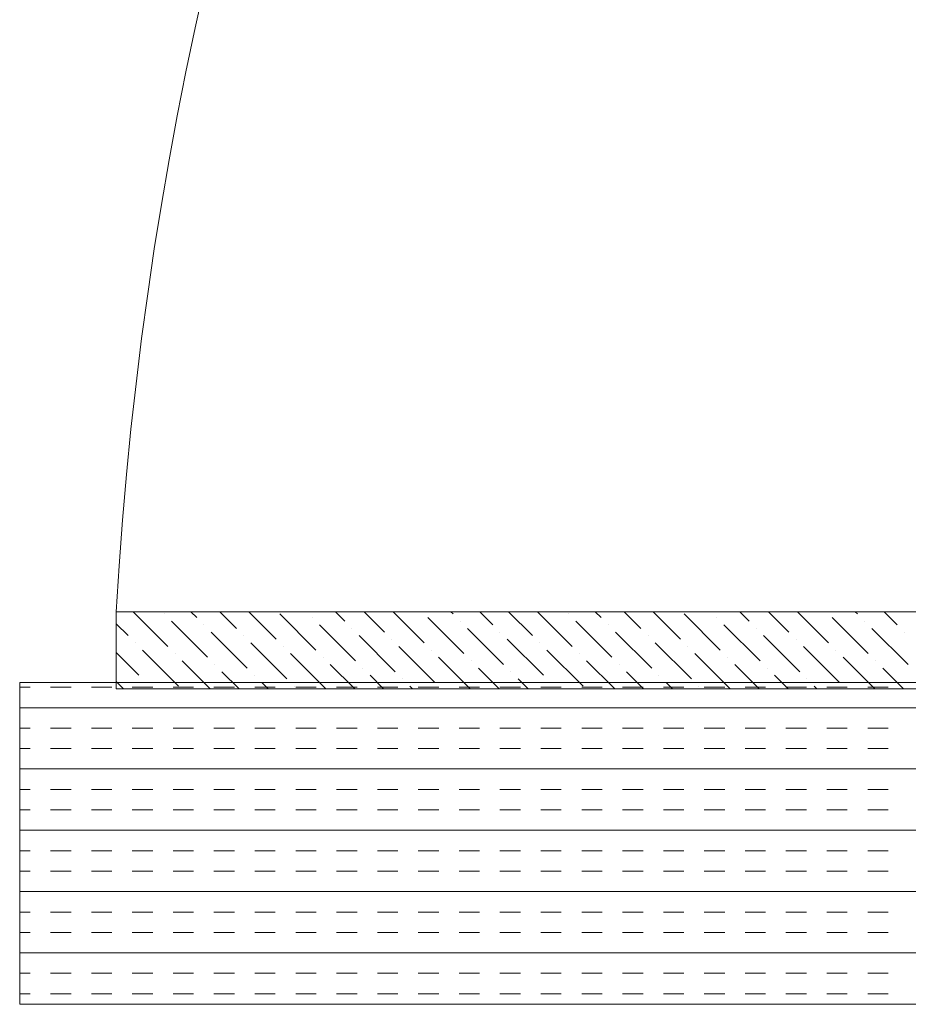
# Model space of a CAD drawing. Extents: x 3940905 to 4145695, y 925352 to 1109797.
# Tile 815 of 1056: x 4039937 to 4040076, y 1099984 to 1100137. Entities that reach past the tile are written whole.
import ezdxf

# ---------------------------------------------------------------- set-up
doc = ezdxf.new("R2010")
doc.units = 0
doc.header["$LTSCALE"] = 750
doc.header["$MEASUREMENT"] = 0
doc.layers.add('CKD Equipments', color=252, linetype='CONTINUOUS', lineweight=0)

msp = doc.modelspace()

# ---------------------------------------------------------------- linework, layer by layer
at = {"layer": 'CKD Equipments'}
for p, q in [((4039952.42, 1100032.64, -7.61), (4039952.42, 1100044.64, -7.61)), ((4039952.42, 1100044.64, -7.61), (4040521.42, 1100044.64, -7.61)), ((4040537.42, 1100033.64, -7.61), (4039937.42, 1100033.64, -7.61)), ((4039937.42, 1100033.64, -7.61), (4039937.42, 1099983.64, -7.61)), ((4040521.42, 1100032.64, -7.61), (4039952.42, 1100032.64, -7.61)), ((4039937.42, 1099983.64, -7.61), (4040537.42, 1099983.64, -7.61))]:
    msp.add_line(p, q, dxfattribs=at)
at = {"layer": 'CKD Equipments', "color": 55, "linetype": 'Continuous'}
for p, q in [((4039955.05, 1100044.64, -7.61), (4039960.44, 1100039.25, -7.61)), ((4039959.88, 1100044.3, -7.61), (4039959.88, 1100044.3, -7.61)), ((4039964.03, 1100044.64, -7.61), (4039964.93, 1100043.74, -7.61)), ((4039968.52, 1100044.64, -7.61), (4039971.1, 1100042.06, -7.61)), ((4039973.01, 1100044.64, -7.61), (4039977.28, 1100040.37, -7.61)), ((4039977.84, 1100044.3, -7.61), (4039983.45, 1100038.69, -7.61)), ((4039986.48, 1100044.64, -7.61), (4039987.94, 1100043.18, -7.61)), ((4039990.97, 1100044.64, -7.61), (4039994.11, 1100041.49, -7.61)), ((4039995.46, 1100044.64, -7.61), (4040000.29, 1100039.81, -7.61)), ((4040004.44, 1100044.64, -7.61), (4040004.78, 1100044.3, -7.61)), ((4040008.93, 1100044.64, -7.61), (4040010.95, 1100042.62, -7.61)), ((4040013.42, 1100044.64, -7.61), (4040017.13, 1100040.93, -7.61)), ((4040017.91, 1100044.64, -7.61), (4040023.3, 1100039.25, -7.61)), ((4040022.74, 1100044.3, -7.61), (4040022.74, 1100044.3, -7.61)), ((4040026.89, 1100044.64, -7.61), (4040027.79, 1100043.74, -7.61)), ((4040031.38, 1100044.64, -7.61), (4040033.96, 1100042.06, -7.61)), ((4040035.87, 1100044.64, -7.61), (4040040.14, 1100040.37, -7.61)), ((4040040.7, 1100044.3, -7.61), (4040046.31, 1100038.69, -7.61)), ((4040049.34, 1100044.64, -7.61), (4040050.8, 1100043.18, -7.61)), ((4040053.83, 1100044.64, -7.61), (4040056.98, 1100041.49, -7.61)), ((4040058.32, 1100044.64, -7.61), (4040063.15, 1100039.81, -7.61)), ((4040067.3, 1100044.64, -7.61), (4040067.64, 1100044.3, -7.61)), ((4040071.79, 1100044.64, -7.61), (4040073.81, 1100042.62, -7.61)), ((4039952.42, 1100042.78, -7.61), (4039954.26, 1100040.93, -7.61)), ((4039961, 1100043.18, -7.61), (4039966.61, 1100037.57, -7.61)), ((4039966.05, 1100042.62, -7.61), (4039966.05, 1100042.62, -7.61)), ((4039982.89, 1100043.74, -7.61), (4039982.89, 1100043.74, -7.61)), ((4039984.01, 1100042.62, -7.61), (4039989.62, 1100037, -7.61)), ((4040000.85, 1100043.74, -7.61), (4040006.46, 1100038.13, -7.61)), ((4040005.9, 1100043.18, -7.61), (4040005.9, 1100043.18, -7.61)), ((4040023.86, 1100043.18, -7.61), (4040029.47, 1100037.57, -7.61)), ((4040028.91, 1100042.62, -7.61), (4040028.91, 1100042.62, -7.61)), ((4040045.75, 1100043.74, -7.61), (4040045.75, 1100043.74, -7.61)), ((4040046.87, 1100042.62, -7.61), (4040052.49, 1100037, -7.61)), ((4040063.71, 1100043.74, -7.61), (4040069.32, 1100038.13, -7.61)), ((4040068.76, 1100043.18, -7.61), (4040068.76, 1100043.18, -7.61)), ((4039967.17, 1100041.49, -7.61), (4039972.79, 1100035.88, -7.61)), ((4039972.22, 1100040.93, -7.61), (4039972.22, 1100040.93, -7.61)), ((4039989.06, 1100042.06, -7.61), (4039989.06, 1100042.06, -7.61)), ((4039990.18, 1100040.93, -7.61), (4039995.8, 1100035.32, -7.61)), ((4040007.02, 1100042.06, -7.61), (4040012.64, 1100036.44, -7.61)), ((4040012.07, 1100041.49, -7.61), (4040012.07, 1100041.49, -7.61)), ((4040030.03, 1100041.49, -7.61), (4040035.65, 1100035.88, -7.61)), ((4040035.09, 1100040.93, -7.61), (4040035.09, 1100040.93, -7.61)), ((4040051.92, 1100042.06, -7.61), (4040051.92, 1100042.06, -7.61)), ((4040053.05, 1100040.93, -7.61), (4040058.66, 1100035.32, -7.61)), ((4040069.88, 1100042.06, -7.61), (4040075.5, 1100036.44, -7.61)), ((4040074.94, 1100041.49, -7.61), (4040074.94, 1100041.49, -7.61)), ((4039955.39, 1100039.81, -7.61), (4039955.39, 1100039.81, -7.61)), ((4039973.35, 1100039.81, -7.61), (4039978.96, 1100034.2, -7.61)), ((4039995.24, 1100040.37, -7.61), (4039995.24, 1100040.37, -7.61)), ((4040013.2, 1100040.37, -7.61), (4040018.81, 1100034.76, -7.61)), ((4040018.25, 1100039.81, -7.61), (4040018.25, 1100039.81, -7.61)), ((4040036.21, 1100039.81, -7.61), (4040041.82, 1100034.2, -7.61)), ((4040058.1, 1100040.37, -7.61), (4040058.1, 1100040.37, -7.61)), ((4039952.42, 1100038.29, -7.61), (4039955.95, 1100034.76, -7.61)), ((4039956.51, 1100038.69, -7.61), (4039962.12, 1100033.08, -7.61)), ((4039961.56, 1100038.13, -7.61), (4039961.56, 1100038.13, -7.61)), ((4039978.4, 1100039.25, -7.61), (4039978.4, 1100039.25, -7.61)), ((4039979.52, 1100038.13, -7.61), (4039985.01, 1100032.64, -7.61)), ((4039996.36, 1100039.25, -7.61), (4040001.97, 1100033.64, -7.61)), ((4040001.41, 1100038.69, -7.61), (4040001.41, 1100038.69, -7.61)), ((4040019.37, 1100038.69, -7.61), (4040024.98, 1100033.08, -7.61)), ((4040024.42, 1100038.13, -7.61), (4040024.42, 1100038.13, -7.61)), ((4040041.26, 1100039.25, -7.61), (4040041.26, 1100039.25, -7.61)), ((4040042.38, 1100038.13, -7.61), (4040047.87, 1100032.64, -7.61)), ((4040059.22, 1100039.25, -7.61), (4040064.83, 1100033.64, -7.61)), ((4040064.27, 1100038.69, -7.61), (4040064.27, 1100038.69, -7.61)), ((4039962.68, 1100037, -7.61), (4039967.05, 1100032.64, -7.61)), ((4039967.73, 1100036.44, -7.61), (4039967.73, 1100036.44, -7.61)), ((4039984.57, 1100037.57, -7.61), (4039984.57, 1100037.57, -7.61)), ((4039985.69, 1100036.44, -7.61), (4039989.5, 1100032.64, -7.61)), ((4040002.53, 1100037.57, -7.61), (4040007.46, 1100032.64, -7.61)), ((4040007.58, 1100037, -7.61), (4040007.58, 1100037, -7.61)), ((4040025.54, 1100037, -7.61), (4040029.91, 1100032.64, -7.61)), ((4040030.6, 1100036.44, -7.61), (4040030.6, 1100036.44, -7.61)), ((4040047.43, 1100037.57, -7.61), (4040047.43, 1100037.57, -7.61)), ((4040048.56, 1100036.44, -7.61), (4040052.36, 1100032.64, -7.61)), ((4040065.39, 1100037.57, -7.61), (4040070.32, 1100032.64, -7.61)), ((4040070.45, 1100037, -7.61), (4040070.45, 1100037, -7.61)), ((4039968.86, 1100035.32, -7.61), (4039971.54, 1100032.64, -7.61)), ((4039990.75, 1100035.88, -7.61), (4039990.75, 1100035.88, -7.61)), ((4040008.71, 1100035.88, -7.61), (4040011.95, 1100032.64, -7.61)), ((4040013.76, 1100035.32, -7.61), (4040013.76, 1100035.32, -7.61)), ((4040031.72, 1100035.32, -7.61), (4040034.4, 1100032.64, -7.61)), ((4040053.61, 1100035.88, -7.61), (4040053.61, 1100035.88, -7.61)), ((4040071.57, 1100035.88, -7.61), (4040074.81, 1100032.64, -7.61)), ((4039952.42, 1100033.8, -7.61), (4039953.58, 1100032.64, -7.61)), ((4039957.07, 1100033.64, -7.61), (4039957.07, 1100033.64, -7.61)), ((4039973.91, 1100034.76, -7.61), (4039973.91, 1100034.76, -7.61)), ((4039975.03, 1100033.64, -7.61), (4039976.03, 1100032.64, -7.61)), ((4039991.87, 1100034.76, -7.61), (4039993.99, 1100032.64, -7.61)), ((4039996.92, 1100034.2, -7.61), (4039996.92, 1100034.2, -7.61)), ((4040014.88, 1100034.2, -7.61), (4040016.44, 1100032.64, -7.61)), ((4040019.93, 1100033.64, -7.61), (4040019.93, 1100033.64, -7.61)), ((4040036.77, 1100034.76, -7.61), (4040036.77, 1100034.76, -7.61)), ((4040037.89, 1100033.64, -7.61), (4040038.89, 1100032.64, -7.61)), ((4040054.73, 1100034.76, -7.61), (4040056.85, 1100032.64, -7.61)), ((4040059.78, 1100034.2, -7.61), (4040059.78, 1100034.2, -7.61)), ((4039980.08, 1100033.08, -7.61), (4039980.08, 1100033.08, -7.61)), ((4039998.04, 1100033.08, -7.61), (4039998.48, 1100032.64, -7.61)), ((4040042.94, 1100033.08, -7.61), (4040042.94, 1100033.08, -7.61)), ((4040060.9, 1100033.08, -7.61), (4040061.34, 1100032.64, -7.61))]:
    msp.add_line(p, q, dxfattribs=at)
at = {"layer": 'CKD Equipments', "color": 4, "linetype": 'Continuous'}
for p, q in [((4039939.05, 1100032.91, -7.61), (4039937.42, 1100032.91, -7.61)), ((4039945.4, 1100032.91, -7.61), (4039942.22, 1100032.91, -7.61)), ((4039951.75, 1100032.91, -7.61), (4039948.57, 1100032.91, -7.61)), ((4039958.1, 1100032.91, -7.61), (4039954.92, 1100032.91, -7.61)), ((4039964.45, 1100032.91, -7.61), (4039961.27, 1100032.91, -7.61)), ((4039970.8, 1100032.91, -7.61), (4039967.62, 1100032.91, -7.61)), ((4039977.15, 1100032.91, -7.61), (4039973.97, 1100032.91, -7.61)), ((4039983.5, 1100032.91, -7.61), (4039980.32, 1100032.91, -7.61)), ((4039989.85, 1100032.91, -7.61), (4039986.67, 1100032.91, -7.61)), ((4039996.2, 1100032.91, -7.61), (4039993.02, 1100032.91, -7.61)), ((4040002.55, 1100032.91, -7.61), (4039999.37, 1100032.91, -7.61)), ((4040008.9, 1100032.91, -7.61), (4040005.72, 1100032.91, -7.61)), ((4040015.25, 1100032.91, -7.61), (4040012.07, 1100032.91, -7.61)), ((4040021.6, 1100032.91, -7.61), (4040018.42, 1100032.91, -7.61)), ((4040027.95, 1100032.91, -7.61), (4040024.77, 1100032.91, -7.61)), ((4040034.3, 1100032.91, -7.61), (4040031.12, 1100032.91, -7.61)), ((4040040.65, 1100032.91, -7.61), (4040037.47, 1100032.91, -7.61)), ((4040047, 1100032.91, -7.61), (4040043.82, 1100032.91, -7.61)), ((4040053.35, 1100032.91, -7.61), (4040050.17, 1100032.91, -7.61)), ((4040059.7, 1100032.91, -7.61), (4040056.52, 1100032.91, -7.61)), ((4040066.05, 1100032.91, -7.61), (4040062.87, 1100032.91, -7.61)), ((4040072.4, 1100032.91, -7.61), (4040069.22, 1100032.91, -7.61)), ((4040537.42, 1100029.73, -7.61), (4039937.42, 1100029.73, -7.61)), ((4039939.05, 1100026.56, -7.61), (4039937.42, 1100026.56, -7.61)), ((4039945.4, 1100026.56, -7.61), (4039942.22, 1100026.56, -7.61)), ((4039951.75, 1100026.56, -7.61), (4039948.57, 1100026.56, -7.61)), ((4039958.1, 1100026.56, -7.61), (4039954.92, 1100026.56, -7.61)), ((4039964.45, 1100026.56, -7.61), (4039961.27, 1100026.56, -7.61)), ((4039970.8, 1100026.56, -7.61), (4039967.62, 1100026.56, -7.61)), ((4039977.15, 1100026.56, -7.61), (4039973.97, 1100026.56, -7.61)), ((4039983.5, 1100026.56, -7.61), (4039980.32, 1100026.56, -7.61)), ((4039989.85, 1100026.56, -7.61), (4039986.67, 1100026.56, -7.61)), ((4039996.2, 1100026.56, -7.61), (4039993.02, 1100026.56, -7.61)), ((4040002.55, 1100026.56, -7.61), (4039999.37, 1100026.56, -7.61)), ((4040008.9, 1100026.56, -7.61), (4040005.72, 1100026.56, -7.61)), ((4040015.25, 1100026.56, -7.61), (4040012.07, 1100026.56, -7.61)), ((4040021.6, 1100026.56, -7.61), (4040018.42, 1100026.56, -7.61)), ((4040027.95, 1100026.56, -7.61), (4040024.77, 1100026.56, -7.61)), ((4040034.3, 1100026.56, -7.61), (4040031.12, 1100026.56, -7.61)), ((4040040.65, 1100026.56, -7.61), (4040037.47, 1100026.56, -7.61)), ((4040047, 1100026.56, -7.61), (4040043.82, 1100026.56, -7.61)), ((4040053.35, 1100026.56, -7.61), (4040050.17, 1100026.56, -7.61)), ((4040059.7, 1100026.56, -7.61), (4040056.52, 1100026.56, -7.61)), ((4040066.05, 1100026.56, -7.61), (4040062.87, 1100026.56, -7.61)), ((4040072.4, 1100026.56, -7.61), (4040069.22, 1100026.56, -7.61)), ((4039939.05, 1100023.38, -7.61), (4039937.42, 1100023.38, -7.61)), ((4039945.4, 1100023.38, -7.61), (4039942.22, 1100023.38, -7.61)), ((4039951.75, 1100023.38, -7.61), (4039948.57, 1100023.38, -7.61)), ((4039958.1, 1100023.38, -7.61), (4039954.92, 1100023.38, -7.61)), ((4039964.45, 1100023.38, -7.61), (4039961.27, 1100023.38, -7.61)), ((4039970.8, 1100023.38, -7.61), (4039967.62, 1100023.38, -7.61)), ((4039977.15, 1100023.38, -7.61), (4039973.97, 1100023.38, -7.61)), ((4039983.5, 1100023.38, -7.61), (4039980.32, 1100023.38, -7.61)), ((4039989.85, 1100023.38, -7.61), (4039986.67, 1100023.38, -7.61)), ((4039996.2, 1100023.38, -7.61), (4039993.02, 1100023.38, -7.61)), ((4040002.55, 1100023.38, -7.61), (4039999.37, 1100023.38, -7.61)), ((4040008.9, 1100023.38, -7.61), (4040005.72, 1100023.38, -7.61)), ((4040015.25, 1100023.38, -7.61), (4040012.07, 1100023.38, -7.61)), ((4040021.6, 1100023.38, -7.61), (4040018.42, 1100023.38, -7.61)), ((4040027.95, 1100023.38, -7.61), (4040024.77, 1100023.38, -7.61)), ((4040034.3, 1100023.38, -7.61), (4040031.12, 1100023.38, -7.61)), ((4040040.65, 1100023.38, -7.61), (4040037.47, 1100023.38, -7.61)), ((4040047, 1100023.38, -7.61), (4040043.82, 1100023.38, -7.61)), ((4040053.35, 1100023.38, -7.61), (4040050.17, 1100023.38, -7.61)), ((4040059.7, 1100023.38, -7.61), (4040056.52, 1100023.38, -7.61)), ((4040066.05, 1100023.38, -7.61), (4040062.87, 1100023.38, -7.61)), ((4040072.4, 1100023.38, -7.61), (4040069.22, 1100023.38, -7.61)), ((4040537.42, 1100020.21, -7.61), (4039937.42, 1100020.21, -7.61)), ((4039939.05, 1100017.03, -7.61), (4039937.42, 1100017.03, -7.61)), ((4039945.4, 1100017.03, -7.61), (4039942.22, 1100017.03, -7.61)), ((4039951.75, 1100017.03, -7.61), (4039948.57, 1100017.03, -7.61)), ((4039958.1, 1100017.03, -7.61), (4039954.92, 1100017.03, -7.61)), ((4039964.45, 1100017.03, -7.61), (4039961.27, 1100017.03, -7.61)), ((4039970.8, 1100017.03, -7.61), (4039967.62, 1100017.03, -7.61)), ((4039977.15, 1100017.03, -7.61), (4039973.97, 1100017.03, -7.61)), ((4039983.5, 1100017.03, -7.61), (4039980.32, 1100017.03, -7.61)), ((4039989.85, 1100017.03, -7.61), (4039986.67, 1100017.03, -7.61)), ((4039996.2, 1100017.03, -7.61), (4039993.02, 1100017.03, -7.61)), ((4040002.55, 1100017.03, -7.61), (4039999.37, 1100017.03, -7.61)), ((4040008.9, 1100017.03, -7.61), (4040005.72, 1100017.03, -7.61)), ((4040015.25, 1100017.03, -7.61), (4040012.07, 1100017.03, -7.61)), ((4040021.6, 1100017.03, -7.61), (4040018.42, 1100017.03, -7.61)), ((4040027.95, 1100017.03, -7.61), (4040024.77, 1100017.03, -7.61)), ((4040034.3, 1100017.03, -7.61), (4040031.12, 1100017.03, -7.61)), ((4040040.65, 1100017.03, -7.61), (4040037.47, 1100017.03, -7.61)), ((4040047, 1100017.03, -7.61), (4040043.82, 1100017.03, -7.61)), ((4040053.35, 1100017.03, -7.61), (4040050.17, 1100017.03, -7.61)), ((4040059.7, 1100017.03, -7.61), (4040056.52, 1100017.03, -7.61)), ((4040066.05, 1100017.03, -7.61), (4040062.87, 1100017.03, -7.61)), ((4040072.4, 1100017.03, -7.61), (4040069.22, 1100017.03, -7.61)), ((4039939.05, 1100013.86, -7.61), (4039937.42, 1100013.86, -7.61)), ((4039945.4, 1100013.86, -7.61), (4039942.22, 1100013.86, -7.61)), ((4039951.75, 1100013.86, -7.61), (4039948.57, 1100013.86, -7.61)), ((4039958.1, 1100013.86, -7.61), (4039954.92, 1100013.86, -7.61)), ((4039964.45, 1100013.86, -7.61), (4039961.27, 1100013.86, -7.61)), ((4039970.8, 1100013.86, -7.61), (4039967.62, 1100013.86, -7.61)), ((4039977.15, 1100013.86, -7.61), (4039973.97, 1100013.86, -7.61)), ((4039983.5, 1100013.86, -7.61), (4039980.32, 1100013.86, -7.61)), ((4039989.85, 1100013.86, -7.61), (4039986.67, 1100013.86, -7.61)), ((4039996.2, 1100013.86, -7.61), (4039993.02, 1100013.86, -7.61)), ((4040002.55, 1100013.86, -7.61), (4039999.37, 1100013.86, -7.61)), ((4040008.9, 1100013.86, -7.61), (4040005.72, 1100013.86, -7.61)), ((4040015.25, 1100013.86, -7.61), (4040012.07, 1100013.86, -7.61)), ((4040021.6, 1100013.86, -7.61), (4040018.42, 1100013.86, -7.61)), ((4040027.95, 1100013.86, -7.61), (4040024.77, 1100013.86, -7.61)), ((4040034.3, 1100013.86, -7.61), (4040031.12, 1100013.86, -7.61)), ((4040040.65, 1100013.86, -7.61), (4040037.47, 1100013.86, -7.61)), ((4040047, 1100013.86, -7.61), (4040043.82, 1100013.86, -7.61)), ((4040053.35, 1100013.86, -7.61), (4040050.17, 1100013.86, -7.61)), ((4040059.7, 1100013.86, -7.61), (4040056.52, 1100013.86, -7.61)), ((4040066.05, 1100013.86, -7.61), (4040062.87, 1100013.86, -7.61)), ((4040072.4, 1100013.86, -7.61), (4040069.22, 1100013.86, -7.61)), ((4040537.42, 1100010.68, -7.61), (4039937.42, 1100010.68, -7.61)), ((4039939.05, 1100007.51, -7.61), (4039937.42, 1100007.51, -7.61)), ((4039945.4, 1100007.51, -7.61), (4039942.22, 1100007.51, -7.61)), ((4039951.75, 1100007.51, -7.61), (4039948.57, 1100007.51, -7.61)), ((4039958.1, 1100007.51, -7.61), (4039954.92, 1100007.51, -7.61)), ((4039964.45, 1100007.51, -7.61), (4039961.27, 1100007.51, -7.61)), ((4039970.8, 1100007.51, -7.61), (4039967.62, 1100007.51, -7.61)), ((4039977.15, 1100007.51, -7.61), (4039973.97, 1100007.51, -7.61)), ((4039983.5, 1100007.51, -7.61), (4039980.32, 1100007.51, -7.61)), ((4039989.85, 1100007.51, -7.61), (4039986.67, 1100007.51, -7.61)), ((4039996.2, 1100007.51, -7.61), (4039993.02, 1100007.51, -7.61)), ((4040002.55, 1100007.51, -7.61), (4039999.37, 1100007.51, -7.61)), ((4040008.9, 1100007.51, -7.61), (4040005.72, 1100007.51, -7.61)), ((4040015.25, 1100007.51, -7.61), (4040012.07, 1100007.51, -7.61)), ((4040021.6, 1100007.51, -7.61), (4040018.42, 1100007.51, -7.61)), ((4040027.95, 1100007.51, -7.61), (4040024.77, 1100007.51, -7.61)), ((4040034.3, 1100007.51, -7.61), (4040031.12, 1100007.51, -7.61)), ((4040040.65, 1100007.51, -7.61), (4040037.47, 1100007.51, -7.61)), ((4040047, 1100007.51, -7.61), (4040043.82, 1100007.51, -7.61)), ((4040053.35, 1100007.51, -7.61), (4040050.17, 1100007.51, -7.61)), ((4040059.7, 1100007.51, -7.61), (4040056.52, 1100007.51, -7.61)), ((4040066.05, 1100007.51, -7.61), (4040062.87, 1100007.51, -7.61)), ((4040072.4, 1100007.51, -7.61), (4040069.22, 1100007.51, -7.61)), ((4039939.05, 1100004.33, -7.61), (4039937.42, 1100004.33, -7.61)), ((4039945.4, 1100004.33, -7.61), (4039942.22, 1100004.33, -7.61)), ((4039951.75, 1100004.33, -7.61), (4039948.57, 1100004.33, -7.61)), ((4039958.1, 1100004.33, -7.61), (4039954.92, 1100004.33, -7.61)), ((4039964.45, 1100004.33, -7.61), (4039961.27, 1100004.33, -7.61)), ((4039970.8, 1100004.33, -7.61), (4039967.62, 1100004.33, -7.61)), ((4039977.15, 1100004.33, -7.61), (4039973.97, 1100004.33, -7.61)), ((4039983.5, 1100004.33, -7.61), (4039980.32, 1100004.33, -7.61)), ((4039989.85, 1100004.33, -7.61), (4039986.67, 1100004.33, -7.61)), ((4039996.2, 1100004.33, -7.61), (4039993.02, 1100004.33, -7.61)), ((4040002.55, 1100004.33, -7.61), (4039999.37, 1100004.33, -7.61)), ((4040008.9, 1100004.33, -7.61), (4040005.72, 1100004.33, -7.61)), ((4040015.25, 1100004.33, -7.61), (4040012.07, 1100004.33, -7.61)), ((4040021.6, 1100004.33, -7.61), (4040018.42, 1100004.33, -7.61)), ((4040027.95, 1100004.33, -7.61), (4040024.77, 1100004.33, -7.61)), ((4040034.3, 1100004.33, -7.61), (4040031.12, 1100004.33, -7.61)), ((4040040.65, 1100004.33, -7.61), (4040037.47, 1100004.33, -7.61)), ((4040047, 1100004.33, -7.61), (4040043.82, 1100004.33, -7.61)), ((4040053.35, 1100004.33, -7.61), (4040050.17, 1100004.33, -7.61)), ((4040059.7, 1100004.33, -7.61), (4040056.52, 1100004.33, -7.61)), ((4040066.05, 1100004.33, -7.61), (4040062.87, 1100004.33, -7.61)), ((4040072.4, 1100004.33, -7.61), (4040069.22, 1100004.33, -7.61)), ((4040537.42, 1100001.16, -7.61), (4039937.42, 1100001.16, -7.61)), ((4039939.05, 1099997.98, -7.61), (4039937.42, 1099997.98, -7.61)), ((4039945.4, 1099997.98, -7.61), (4039942.22, 1099997.98, -7.61)), ((4039951.75, 1099997.98, -7.61), (4039948.57, 1099997.98, -7.61)), ((4039958.1, 1099997.98, -7.61), (4039954.92, 1099997.98, -7.61)), ((4039964.45, 1099997.98, -7.61), (4039961.27, 1099997.98, -7.61)), ((4039970.8, 1099997.98, -7.61), (4039967.62, 1099997.98, -7.61)), ((4039977.15, 1099997.98, -7.61), (4039973.97, 1099997.98, -7.61)), ((4039983.5, 1099997.98, -7.61), (4039980.32, 1099997.98, -7.61)), ((4039989.85, 1099997.98, -7.61), (4039986.67, 1099997.98, -7.61)), ((4039996.2, 1099997.98, -7.61), (4039993.02, 1099997.98, -7.61)), ((4040002.55, 1099997.98, -7.61), (4039999.37, 1099997.98, -7.61)), ((4040008.9, 1099997.98, -7.61), (4040005.72, 1099997.98, -7.61)), ((4040015.25, 1099997.98, -7.61), (4040012.07, 1099997.98, -7.61)), ((4040021.6, 1099997.98, -7.61), (4040018.42, 1099997.98, -7.61)), ((4040027.95, 1099997.98, -7.61), (4040024.77, 1099997.98, -7.61)), ((4040034.3, 1099997.98, -7.61), (4040031.12, 1099997.98, -7.61)), ((4040040.65, 1099997.98, -7.61), (4040037.47, 1099997.98, -7.61)), ((4040047, 1099997.98, -7.61), (4040043.82, 1099997.98, -7.61)), ((4040053.35, 1099997.98, -7.61), (4040050.17, 1099997.98, -7.61)), ((4040059.7, 1099997.98, -7.61), (4040056.52, 1099997.98, -7.61)), ((4040066.05, 1099997.98, -7.61), (4040062.87, 1099997.98, -7.61)), ((4040072.4, 1099997.98, -7.61), (4040069.22, 1099997.98, -7.61)), ((4039939.05, 1099994.81, -7.61), (4039937.42, 1099994.81, -7.61)), ((4039945.4, 1099994.81, -7.61), (4039942.22, 1099994.81, -7.61)), ((4039951.75, 1099994.81, -7.61), (4039948.57, 1099994.81, -7.61)), ((4039958.1, 1099994.81, -7.61), (4039954.92, 1099994.81, -7.61)), ((4039964.45, 1099994.81, -7.61), (4039961.27, 1099994.81, -7.61)), ((4039970.8, 1099994.81, -7.61), (4039967.62, 1099994.81, -7.61)), ((4039977.15, 1099994.81, -7.61), (4039973.97, 1099994.81, -7.61)), ((4039983.5, 1099994.81, -7.61), (4039980.32, 1099994.81, -7.61)), ((4039989.85, 1099994.81, -7.61), (4039986.67, 1099994.81, -7.61)), ((4039996.2, 1099994.81, -7.61), (4039993.02, 1099994.81, -7.61)), ((4040002.55, 1099994.81, -7.61), (4039999.37, 1099994.81, -7.61)), ((4040008.9, 1099994.81, -7.61), (4040005.72, 1099994.81, -7.61)), ((4040015.25, 1099994.81, -7.61), (4040012.07, 1099994.81, -7.61)), ((4040021.6, 1099994.81, -7.61), (4040018.42, 1099994.81, -7.61)), ((4040027.95, 1099994.81, -7.61), (4040024.77, 1099994.81, -7.61)), ((4040034.3, 1099994.81, -7.61), (4040031.12, 1099994.81, -7.61)), ((4040040.65, 1099994.81, -7.61), (4040037.47, 1099994.81, -7.61)), ((4040047, 1099994.81, -7.61), (4040043.82, 1099994.81, -7.61)), ((4040053.35, 1099994.81, -7.61), (4040050.17, 1099994.81, -7.61)), ((4040059.7, 1099994.81, -7.61), (4040056.52, 1099994.81, -7.61)), ((4040066.05, 1099994.81, -7.61), (4040062.87, 1099994.81, -7.61)), ((4040072.4, 1099994.81, -7.61), (4040069.22, 1099994.81, -7.61)), ((4040537.42, 1099991.63, -7.61), (4039937.42, 1099991.63, -7.61)), ((4039939.05, 1099988.46, -7.61), (4039937.42, 1099988.46, -7.61)), ((4039945.4, 1099988.46, -7.61), (4039942.22, 1099988.46, -7.61)), ((4039951.75, 1099988.46, -7.61), (4039948.57, 1099988.46, -7.61)), ((4039958.1, 1099988.46, -7.61), (4039954.92, 1099988.46, -7.61)), ((4039964.45, 1099988.46, -7.61), (4039961.27, 1099988.46, -7.61)), ((4039970.8, 1099988.46, -7.61), (4039967.62, 1099988.46, -7.61)), ((4039977.15, 1099988.46, -7.61), (4039973.97, 1099988.46, -7.61)), ((4039983.5, 1099988.46, -7.61), (4039980.32, 1099988.46, -7.61)), ((4039989.85, 1099988.46, -7.61), (4039986.67, 1099988.46, -7.61)), ((4039996.2, 1099988.46, -7.61), (4039993.02, 1099988.46, -7.61)), ((4040002.55, 1099988.46, -7.61), (4039999.37, 1099988.46, -7.61)), ((4040008.9, 1099988.46, -7.61), (4040005.72, 1099988.46, -7.61)), ((4040015.25, 1099988.46, -7.61), (4040012.07, 1099988.46, -7.61)), ((4040021.6, 1099988.46, -7.61), (4040018.42, 1099988.46, -7.61)), ((4040027.95, 1099988.46, -7.61), (4040024.77, 1099988.46, -7.61)), ((4040034.3, 1099988.46, -7.61), (4040031.12, 1099988.46, -7.61)), ((4040040.65, 1099988.46, -7.61), (4040037.47, 1099988.46, -7.61)), ((4040047, 1099988.46, -7.61), (4040043.82, 1099988.46, -7.61)), ((4040053.35, 1099988.46, -7.61), (4040050.17, 1099988.46, -7.61)), ((4040059.7, 1099988.46, -7.61), (4040056.52, 1099988.46, -7.61)), ((4040066.05, 1099988.46, -7.61), (4040062.87, 1099988.46, -7.61)), ((4040072.4, 1099988.46, -7.61), (4040069.22, 1099988.46, -7.61)), ((4039939.05, 1099985.28, -7.61), (4039937.42, 1099985.28, -7.61)), ((4039945.4, 1099985.28, -7.61), (4039942.22, 1099985.28, -7.61)), ((4039951.75, 1099985.28, -7.61), (4039948.57, 1099985.28, -7.61)), ((4039958.1, 1099985.28, -7.61), (4039954.92, 1099985.28, -7.61)), ((4039964.45, 1099985.28, -7.61), (4039961.27, 1099985.28, -7.61)), ((4039970.8, 1099985.28, -7.61), (4039967.62, 1099985.28, -7.61)), ((4039977.15, 1099985.28, -7.61), (4039973.97, 1099985.28, -7.61)), ((4039983.5, 1099985.28, -7.61), (4039980.32, 1099985.28, -7.61)), ((4039989.85, 1099985.28, -7.61), (4039986.67, 1099985.28, -7.61)), ((4039996.2, 1099985.28, -7.61), (4039993.02, 1099985.28, -7.61)), ((4040002.55, 1099985.28, -7.61), (4039999.37, 1099985.28, -7.61)), ((4040008.9, 1099985.28, -7.61), (4040005.72, 1099985.28, -7.61)), ((4040015.25, 1099985.28, -7.61), (4040012.07, 1099985.28, -7.61)), ((4040021.6, 1099985.28, -7.61), (4040018.42, 1099985.28, -7.61)), ((4040027.95, 1099985.28, -7.61), (4040024.77, 1099985.28, -7.61)), ((4040034.3, 1099985.28, -7.61), (4040031.12, 1099985.28, -7.61)), ((4040040.65, 1099985.28, -7.61), (4040037.47, 1099985.28, -7.61)), ((4040047, 1099985.28, -7.61), (4040043.82, 1099985.28, -7.61)), ((4040053.35, 1099985.28, -7.61), (4040050.17, 1099985.28, -7.61)), ((4040059.7, 1099985.28, -7.61), (4040056.52, 1099985.28, -7.61)), ((4040066.05, 1099985.28, -7.61), (4040062.87, 1099985.28, -7.61)), ((4040072.4, 1099985.28, -7.61), (4040069.22, 1099985.28, -7.61))]:
    msp.add_line(p, q, dxfattribs=at)
at = {"layer": 'CKD Equipments'}
msp.add_arc((4040535.64, 1100011.59, -7.61), 584.15, 91.10035, 176.75704, dxfattribs=at)

doc.saveas('drawing.dxf')
